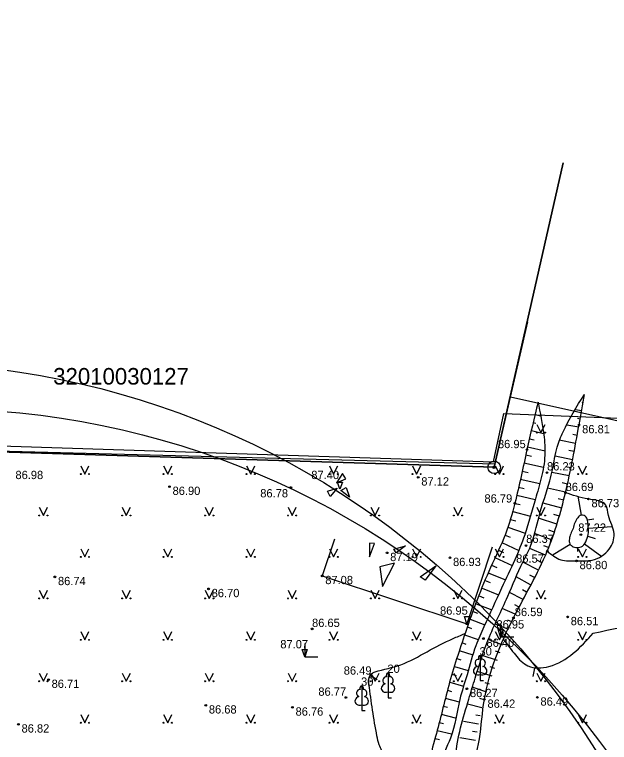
# Model space of a CAD drawing. Extents: x 576692 to 577659, y 273254 to 273799.
# Drawn here: x 577505.76 to 577541.63, y 273428.81 to 273472.72 of the extents above; entities that cross this region are included whole.
import ezdxf

# ---------------------------------------------------------------- set-up
doc = ezdxf.new("R2010")
doc.units = 0
for name, color, linetype in [('APGR_SARK_####_####_#', 7, 'Continuous'), ('BUVE_BDET_####_####_#', 7, 'Continuous'), ('BUVE_EKAS_BPAL_####_#', 7, 'Continuous'), ('BUVE_EKAS_RAKS_TKST_#', 7, 'Continuous'), ('CELI_TAKA_####_####_#', 7, 'Continuous'), ('ELEK_VADP_VSPR_####_#', 7, 'Continuous'), ('GAZE_ELEM_####_####_#', 7, 'Continuous'), ('GAZE_VADP_VSP2_TKST_#', 7, 'Continuous'), ('GEOD_SITP_####_TKST_#', 7, 'Continuous'), ('HIDT_REZV_####_TKST_#', 7, 'Continuous'), ('LKAN_ELEM_PAST_TKST_#', 7, 'Continuous'), ('RELJ_ELEM_####_####_#', 7, 'Continuous'), ('SAKK_IZVK_####_TKST_#', 7, 'Continuous'), ('SAKT_ELEM_####_####_#', 7, 'Continuous'), ('SILT_VADP_UDEN_####_#', 7, 'Continuous')]:
    doc.layers.add(name, color=color, linetype=linetype)

msp = doc.modelspace()

# ---------------------------------------------------------------- linework, layer by layer
at = {"layer": 'BUVE_BDET_####_####_#'}
msp.add_lwpolyline([(577489.994, 273451.581), (577488.479, 273446.815), (577534.733, 273445.612), (577536.715, 273454.18)], dxfattribs=at)
at = {"layer": 'BUVE_EKAS_RAKS_TKST_#'}
for radius in [0.375, 0.0702]:
    msp.add_circle((577534.68, 273445.41), radius, dxfattribs=at)
at = {"layer": 'CELI_TAKA_####_####_#'}
msp.add_lwpolyline([(577405.2, 273487.348), (577452.189, 273444.346), (577456.559, 273431.587), (577478.341, 273425.873), (577486.021, 273451.871), (577490.672, 273451.531), (577489.422, 273447.212), (577534.643, 273445.737), (577535.261, 273448.657), (577565.483, 273447.437), (577587.681, 273513.681), (577602.056, 273510.387), (577616.261, 273508.586), (577600.316, 273457.536), (577582.857, 273411.886)], dxfattribs=at)
at = {"layer": 'ELEK_VADP_VSPR_####_#'}
for centre in [(577498.474, 273401.727), (577500.973, 273398.95)]:
    msp.add_circle(centre, 50, dxfattribs=at)
at = {"layer": 'GAZE_ELEM_####_####_#'}
for p, q in [((577540.122, 273449.799), (577540.121, 273449.799)), ((577537.266, 273449.082), (577537.299, 273449.075)), ((577540.036, 273449.306), (577539.983, 273449.316)), ((577539.95, 273448.814), (577539.595, 273448.876)), ((577537.153, 273448.596), (577537.47, 273448.521)), ((577539.864, 273448.321), (577539.704, 273448.349)), ((577537.039, 273448.109), (577537.197, 273448.072)), ((577539.778, 273447.829), (577539.069, 273447.955)), ((577536.926, 273447.622), (577537.659, 273447.451)), ((577539.688, 273447.337), (577539.425, 273447.386)), ((577536.812, 273447.135), (577537.088, 273447.07)), ((577539.596, 273446.845), (577538.606, 273447.037)), ((577536.699, 273446.648), (577537.748, 273446.403)), ((577536.586, 273446.161), (577536.926, 273446.083)), ((577539.401, 273445.864), (577538.367, 273446.074)), ((577539.5, 273446.355), (577539.191, 273446.416)), ((577536.475, 273445.673), (577537.658, 273445.407)), ((577536.366, 273445.185), (577536.724, 273445.105)), ((577539.3, 273445.375), (577538.991, 273445.439)), ((577536.258, 273444.697), (577537.434, 273444.436)), ((577539.198, 273444.885), (577538.159, 273445.104)), ((577539.094, 273444.396), (577538.777, 273444.464)), ((577536.15, 273444.209), (577536.495, 273444.132)), ((577538.989, 273443.907), (577537.898, 273444.141)), ((577536.041, 273443.721), (577537.164, 273443.469)), ((577538.878, 273443.42), (577538.543, 273443.5)), ((577539.957, 273442.519), (577539.742, 273443.668)), ((577535.93, 273443.233), (577536.257, 273443.157)), ((577538.754, 273442.936), (577537.627, 273443.237)), ((577535.809, 273442.748), (577536.871, 273442.465)), ((577538.617, 273442.455), (577538.28, 273442.555)), ((577535.671, 273442.268), (577535.984, 273442.171)), ((577538.469, 273441.977), (577537.357, 273442.334)), ((577539.637, 273442.176), (577539.636, 273442.176)), ((577540.305, 273442.238), (577540.692, 273442.298)), ((577535.515, 273441.793), (577536.554, 273441.431)), ((577538.311, 273441.503), (577537.987, 273441.615)), ((577539.435, 273441.711), (577539.434, 273441.711)), ((577539.438, 273441.717), (577539.437, 273441.717)), ((577540.364, 273441.742), (577541.785, 273441.841)), ((577535.34, 273441.324), (577535.652, 273441.202)), ((577538.143, 273441.032), (577537.107, 273441.416)), ((577539.25, 273441.247), (577539.25, 273441.247)), ((577540.325, 273441.246), (577540.781, 273441.122)), ((577535.145, 273440.864), (577536.177, 273440.398)), ((577539.267, 273440.761), (577538.239, 273440.127)), ((577540.131, 273440.787), (577541.166, 273440.037)), ((577534.935, 273440.41), (577535.245, 273440.264)), ((577537.779, 273440.101), (577536.824, 273440.509)), ((577537.966, 273440.564), (577537.668, 273440.68)), ((577539.707, 273440.564), (577539.702, 273440.324)), ((577534.722, 273439.958), (577535.765, 273439.476)), ((577534.519, 273439.501), (577534.833, 273439.367)), ((577537.346, 273439.199), (577536.411, 273439.685)), ((577537.571, 273439.646), (577537.286, 273439.782)), ((577534.33, 273439.038), (577535.361, 273438.619)), ((577534.142, 273438.575), (577534.445, 273438.452)), ((577536.868, 273438.321), (577536.018, 273438.794)), ((577537.11, 273438.759), (577536.842, 273438.906)), ((577533.956, 273438.111), (577534.944, 273437.715)), ((577536.386, 273437.445), (577535.605, 273437.861)), ((577536.625, 273437.884), (577536.382, 273438.019)), ((577533.771, 273437.646), (577534.061, 273437.532)), ((577533.589, 273437.18), (577534.534, 273436.816)), ((577535.944, 273436.548), (577535.171, 273436.893)), ((577536.158, 273437), (577535.928, 273437.114)), ((577533.41, 273436.713), (577533.686, 273436.609)), ((577533.235, 273436.245), (577534.124, 273435.915)), ((577535.564, 273435.623), (577534.74, 273435.945)), ((577535.75, 273436.087), (577535.51, 273436.185)), ((577533.064, 273435.775), (577533.321, 273435.683)), ((577532.898, 273435.303), (577533.72, 273435.018)), ((577535.384, 273435.157), (577535.128, 273435.253)), ((577532.737, 273434.83), (577532.98, 273434.749)), ((577535.21, 273434.688), (577534.326, 273435.012)), ((577532.58, 273434.355), (577533.398, 273434.091)), ((577535.04, 273434.218), (577534.769, 273434.314)), ((577532.428, 273433.879), (577532.676, 273433.801)), ((577534.875, 273433.746), (577533.967, 273434.059)), ((577532.28, 273433.401), (577533.119, 273433.146)), ((577534.713, 273433.273), (577534.442, 273433.365)), ((577532.137, 273432.922), (577532.39, 273432.848)), ((577534.553, 273432.799), (577533.662, 273433.097)), ((577531.999, 273432.442), (577532.841, 273432.205)), ((577534.396, 273432.324), (577534.13, 273432.412)), ((577531.865, 273431.96), (577532.116, 273431.892)), ((577534.24, 273431.849), (577533.359, 273432.138)), ((577531.736, 273431.477), (577532.569, 273431.256)), ((577533.945, 273430.894), (577533.077, 273431.122)), ((577534.084, 273431.374), (577533.823, 273431.458)), ((577531.609, 273430.993), (577531.86, 273430.929)), ((577531.486, 273430.509), (577532.331, 273430.294)), ((577533.83, 273430.408), (577533.567, 273430.465)), ((577531.364, 273430.024), (577531.62, 273429.959)), ((577533.733, 273429.917), (577532.835, 273430.082)), ((577531.242, 273429.539), (577532.107, 273429.322)), ((577533.647, 273429.424), (577533.37, 273429.472)), ((577531.12, 273429.054), (577531.38, 273428.991)), ((577533.565, 273428.931), (577532.617, 273429.09))]:
    msp.add_line(p, q, dxfattribs=at)
for points in [[(577537.326, 273449.339), (577536.658, 273446.474), (577535.931, 273443.238), (577535.364, 273441.385), (577534.465, 273439.371), (577532.944, 273435.435), (577531.942, 273432.24), (577531.149, 273429.171), (577530.758, 273427.382), (577530.876, 273426.512), (577531.675, 273426.044), (577532.568, 273426.186), (577533.069, 273426.77), (577534.093, 273431.402), (577535.847, 273436.323), (577537.885, 273440.357), (577538.982, 273443.874), (577539.801, 273447.961), (577540.122, 273449.799)], [(577539.438, 273441.717), (577539.72, 273442.368), (577539.934, 273442.514), (577540.238, 273442.406), (577540.321, 273442.114), (577540.366, 273441.474), (577540.249, 273441.027), (577540.002, 273440.655), (577539.681, 273440.565), (577539.387, 273440.651), (577539.246, 273440.8), (577539.218, 273441.086), (577539.297, 273441.392), (577539.438, 273441.717)]]:
    msp.add_spline(points, degree=3, dxfattribs=at)
at = {"layer": 'GAZE_VADP_VSP2_TKST_#'}
for p, q in [((577525.048, 273441.082), (577524.311, 273438.859)), ((577534.571, 273440.598), (577533.035, 273435.966))]:
    msp.add_line(p, q, dxfattribs=at)
msp.add_lwpolyline([(577524.311, 273438.859), (577533.035, 273435.966)], dxfattribs=at)
at = {"layer": 'GEOD_SITP_####_TKST_#'}
for p, q in [((577537.024, 273432.794), (577537.134, 273433.282)), ((577527.62, 273432.588), (577527.196, 273432.852))]:
    msp.add_line(p, q, dxfattribs=at)
for points in [[(577540.657, 273435.399), (577547.232, 273436.717), (577548.707, 273436.929), (577549.451, 273436.997), (577550.195, 273437.058), (577551.342, 273437.14), (577552.492, 273437.187), (577553.642, 273437.197), (577554.79, 273437.166), (577557.121, 273436.928), (577559.435, 273436.499), (577560.014, 273436.356), (577560.584, 273436.19), (577561.154, 273436.02), (577561.73, 273435.867), (577562.569, 273435.68), (577562.99, 273435.632), (577563.407, 273435.65), (577564.402, 273435.876), (577565.387, 273436.195), (577566.074, 273436.438), (577566.754, 273436.694), (577567.435, 273436.941), (577568.128, 273437.155), (577570.358, 273437.659), (577571.591, 273437.897), (577572.828, 273438.112), (577574.066, 273438.324), (577575.303, 273438.553), (577576.303, 273438.929), (577577.235, 273439.944), (577579.212, 273442.116), (577579.654, 273442.441), (577579.714, 273442.479)], [(577530.72, 273427.096), (577529.353, 273427.501), (577528.63, 273427.838), (577528.271, 273428.016), (577528.092, 273428.114), (577527.915, 273428.311), (577527.747, 273428.672), (577527.616, 273429.205), (577527.134, 273432.314), (577527.12, 273432.619), (577527.336, 273432.998), (577527.497, 273433.064), (577529.051, 273433.498), (577530.636, 273434.284), (577532.203, 273435.076), (577532.909, 273435.375)], [(577535.312, 273434.949), (577535.962, 273434.09), (577536.308, 273433.707), (577536.717, 273433.428), (577537.988, 273433.396), (577540.657, 273435.399)]]:
    msp.add_spline(points, degree=3, dxfattribs=at)
at = {"layer": 'LKAN_ELEM_PAST_TKST_#'}
for p, q in [((577537.25, 273448), (577537.5, 273447.5)), ((577537.5, 273447.5), (577537.75, 273448)), ((577509.75, 273445.5), (577510, 273445)), ((577510, 273445), (577510.25, 273445.5)), ((577514.75, 273445.5), (577515, 273445)), ((577515, 273445), (577515.25, 273445.5)), ((577519.75, 273445.5), (577520, 273445)), ((577520, 273445), (577520.25, 273445.5)), ((577524.75, 273445.5), (577525, 273445)), ((577525, 273445), (577525.25, 273445.5)), ((577529.75, 273445.5), (577530, 273445)), ((577530, 273445), (577530.25, 273445.5)), ((577534.75, 273445.5), (577535, 273445)), ((577535, 273445), (577535.25, 273445.5)), ((577539.75, 273445.5), (577540, 273445)), ((577540, 273445), (577540.25, 273445.5)), ((577507.25, 273443), (577507.5, 273442.5)), ((577507.5, 273442.5), (577507.75, 273443)), ((577512.25, 273443), (577512.5, 273442.5)), ((577512.5, 273442.5), (577512.75, 273443)), ((577517.25, 273443), (577517.5, 273442.5)), ((577517.5, 273442.5), (577517.75, 273443)), ((577522.25, 273443), (577522.5, 273442.5)), ((577522.5, 273442.5), (577522.75, 273443)), ((577527.25, 273443), (577527.5, 273442.5)), ((577527.5, 273442.5), (577527.75, 273443)), ((577532.25, 273443), (577532.5, 273442.5)), ((577532.5, 273442.5), (577532.75, 273443)), ((577537.25, 273443), (577537.5, 273442.5)), ((577537.5, 273442.5), (577537.75, 273443)), ((577527.16, 273440.841), (577527.16, 273440.016)), ((577527.462, 273440.822), (577527.16, 273440.841)), ((577527.16, 273440.016), (577527.462, 273440.822)), ((577509.75, 273440.5), (577510, 273440)), ((577510, 273440), (577510.25, 273440.5)), ((577514.75, 273440.5), (577515, 273440)), ((577515, 273440), (577515.25, 273440.5)), ((577519.75, 273440.5), (577520, 273440)), ((577520, 273440), (577520.25, 273440.5)), ((577524.75, 273440.5), (577525, 273440)), ((577525, 273440), (577525.25, 273440.5)), ((577528.631, 273440.477), (577529.327, 273440.681)), ((577528.769, 273440.25), (577528.631, 273440.477)), ((577529.327, 273440.681), (577528.769, 273440.25)), ((577529.75, 273440.5), (577530, 273440)), ((577530, 273440), (577530.25, 273440.5)), ((577534.75, 273440.5), (577535, 273440)), ((577535, 273440), (577535.25, 273440.5)), ((577539.75, 273440.5), (577540, 273440)), ((577540, 273440), (577540.25, 273440.5)), ((577528.668, 273439.629), (577527.789, 273439.395)), ((577527.946, 273438.213), (577528.668, 273439.629)), ((577530.227, 273438.797), (577531.16, 273439.467)), ((577531.16, 273439.467), (577530.53, 273438.592)), ((577527.789, 273439.395), (577527.946, 273438.213)), ((577530.53, 273438.592), (577530.227, 273438.797)), ((577507.25, 273438), (577507.5, 273437.5)), ((577507.5, 273437.5), (577507.75, 273438)), ((577512.25, 273438), (577512.5, 273437.5)), ((577512.5, 273437.5), (577512.75, 273438)), ((577517.25, 273438), (577517.5, 273437.5)), ((577517.5, 273437.5), (577517.75, 273438)), ((577522.25, 273438), (577522.5, 273437.5)), ((577522.5, 273437.5), (577522.75, 273438)), ((577527.25, 273438), (577527.5, 273437.5)), ((577527.5, 273437.5), (577527.75, 273438)), ((577532.25, 273438), (577532.5, 273437.5)), ((577532.5, 273437.5), (577532.75, 273438)), ((577537.25, 273438), (577537.5, 273437.5)), ((577537.5, 273437.5), (577537.75, 273438)), ((577535.066, 273435.984), (577535.066, 273435.184)), ((577509.75, 273435.5), (577510, 273435)), ((577510, 273435), (577510.25, 273435.5)), ((577514.75, 273435.5), (577515, 273435)), ((577515, 273435), (577515.25, 273435.5)), ((577519.75, 273435.5), (577520, 273435)), ((577520, 273435), (577520.25, 273435.5)), ((577524.75, 273435.5), (577525, 273435)), ((577525, 273435), (577525.25, 273435.5)), ((577529.75, 273435.5), (577530, 273435)), ((577530, 273435), (577530.25, 273435.5)), ((577534.75, 273435.5), (577535, 273435)), ((577535, 273435), (577535.25, 273435.5)), ((577539.75, 273435.5), (577540, 273435)), ((577540, 273435), (577540.25, 273435.5)), ((577535.066, 273435.184), (577535.866, 273435.184)), ((577523.256, 273434.78), (577523.256, 273433.98)), ((577523.256, 273433.98), (577524.056, 273433.98)), ((577507.25, 273433), (577507.5, 273432.5)), ((577507.5, 273432.5), (577507.75, 273433)), ((577512.25, 273433), (577512.5, 273432.5)), ((577512.5, 273432.5), (577512.75, 273433)), ((577517.25, 273433), (577517.5, 273432.5)), ((577517.5, 273432.5), (577517.75, 273433)), ((577522.25, 273433), (577522.5, 273432.5)), ((577522.5, 273432.5), (577522.75, 273433)), ((577527.25, 273433), (577527.5, 273432.5)), ((577527.5, 273432.5), (577527.75, 273433)), ((577532.25, 273433), (577532.5, 273432.5)), ((577532.5, 273432.5), (577532.75, 273433)), ((577533.838, 273432.904), (577533.838, 273432.557)), ((577537.25, 273433), (577537.5, 273432.5)), ((577537.5, 273432.5), (577537.75, 273433)), ((577533.838, 273432.557), (577534.038, 273432.557)), ((577528.283, 273431.854), (577528.283, 273431.507)), ((577528.283, 273431.507), (577528.483, 273431.507)), ((577526.696, 273431.08), (577526.696, 273430.733)), ((577526.696, 273430.733), (577526.896, 273430.733)), ((577509.75, 273430.5), (577510, 273430)), ((577510, 273430), (577510.25, 273430.5)), ((577514.75, 273430.5), (577515, 273430)), ((577515, 273430), (577515.25, 273430.5)), ((577519.75, 273430.5), (577520, 273430)), ((577520, 273430), (577520.25, 273430.5)), ((577524.75, 273430.5), (577525, 273430)), ((577525, 273430), (577525.25, 273430.5)), ((577529.75, 273430.5), (577530, 273430)), ((577530, 273430), (577530.25, 273430.5)), ((577534.75, 273430.5), (577535, 273430)), ((577535, 273430), (577535.25, 273430.5)), ((577539.75, 273430.5), (577540, 273430)), ((577540, 273430), (577540.25, 273430.5))]:
    msp.add_line(p, q, dxfattribs=at)
for points in [[(577525.171, 273444.477), (577525.746, 273444.715), (577525.54, 273445.025)], [(577525.222, 273444.153), (577524.801, 273443.644), (577524.627, 273443.973)], [(577525.96, 273443.597), (577525.442, 273444.006), (577525.767, 273444.188)]]:
    msp.add_lwpolyline(points, close=True, dxfattribs=at)
for points in [[(577533.838, 273434.057), (577533.838, 273432.904)], [(577533.928, 273433.825), (577533.927, 273433.826)], [(577528.283, 273433.007), (577528.283, 273431.854)], [(577528.373, 273432.775), (577528.372, 273432.776)], [(577526.696, 273432.233), (577526.696, 273431.08)], [(577526.786, 273432.001), (577526.785, 273432.002)]]:
    msp.add_lwpolyline(points, dxfattribs=at)
for centre, radius in [((577537.25, 273447.5), 0.028), ((577537.75, 273447.5), 0.0263), ((577509.75, 273445), 0.028), ((577510.25, 273445), 0.0263), ((577514.75, 273445), 0.028), ((577515.25, 273445), 0.0263), ((577519.75, 273445), 0.028), ((577520.25, 273445), 0.0263), ((577524.75, 273445), 0.028), ((577525.25, 273445), 0.0263), ((577529.75, 273445), 0.028), ((577530.25, 273445), 0.0263), ((577534.75, 273445), 0.028), ((577535.25, 273445), 0.0263), ((577539.75, 273445), 0.028), ((577540.25, 273445), 0.0263), ((577507.25, 273442.5), 0.028), ((577507.75, 273442.5), 0.0263), ((577512.25, 273442.5), 0.028), ((577512.75, 273442.5), 0.0263), ((577517.25, 273442.5), 0.028), ((577517.75, 273442.5), 0.0263), ((577522.25, 273442.5), 0.028), ((577522.75, 273442.5), 0.0263), ((577527.25, 273442.5), 0.028), ((577527.75, 273442.5), 0.0263), ((577532.25, 273442.5), 0.028), ((577532.75, 273442.5), 0.0263), ((577537.25, 273442.5), 0.028), ((577537.75, 273442.5), 0.0263), ((577509.75, 273440), 0.028), ((577510.25, 273440), 0.0263), ((577514.75, 273440), 0.028), ((577515.25, 273440), 0.0263), ((577519.75, 273440), 0.028), ((577520.25, 273440), 0.0263), ((577524.75, 273440), 0.028), ((577525.25, 273440), 0.0263), ((577529.75, 273440), 0.028), ((577530.25, 273440), 0.0263), ((577534.75, 273440), 0.028), ((577535.25, 273440), 0.0263), ((577539.75, 273440), 0.028), ((577540.25, 273440), 0.0263), ((577507.25, 273437.5), 0.028), ((577507.75, 273437.5), 0.0263), ((577512.25, 273437.5), 0.028), ((577512.75, 273437.5), 0.0263), ((577517.25, 273437.5), 0.028), ((577517.75, 273437.5), 0.0263), ((577522.25, 273437.5), 0.028), ((577522.75, 273437.5), 0.0263), ((577527.25, 273437.5), 0.028), ((577527.75, 273437.5), 0.0263), ((577532.25, 273437.5), 0.028), ((577532.75, 273437.5), 0.0263), ((577537.25, 273437.5), 0.028), ((577537.75, 273437.5), 0.0263), ((577509.75, 273435), 0.028), ((577510.25, 273435), 0.0263), ((577514.75, 273435), 0.028), ((577515.25, 273435), 0.0263), ((577519.75, 273435), 0.028), ((577520.25, 273435), 0.0263), ((577524.75, 273435), 0.028), ((577525.25, 273435), 0.0263), ((577529.75, 273435), 0.028), ((577530.25, 273435), 0.0263), ((577534.75, 273435), 0.028), ((577535.25, 273435), 0.0263), ((577539.75, 273435), 0.028), ((577540.25, 273435), 0.0263), ((577507.25, 273432.5), 0.028), ((577507.75, 273432.5), 0.0263), ((577512.25, 273432.5), 0.028), ((577512.75, 273432.5), 0.0263), ((577517.25, 273432.5), 0.028), ((577517.75, 273432.5), 0.0263), ((577522.25, 273432.5), 0.028), ((577522.75, 273432.5), 0.0263), ((577527.25, 273432.5), 0.028), ((577527.75, 273432.5), 0.0263), ((577532.25, 273432.5), 0.028), ((577532.75, 273432.5), 0.0263), ((577537.25, 273432.5), 0.028), ((577537.75, 273432.5), 0.0263), ((577509.75, 273430), 0.028), ((577510.25, 273430), 0.0263), ((577514.75, 273430), 0.028), ((577515.25, 273430), 0.0263), ((577519.75, 273430), 0.028), ((577520.25, 273430), 0.0263), ((577524.75, 273430), 0.028), ((577525.25, 273430), 0.0263), ((577529.75, 273430), 0.028), ((577530.25, 273430), 0.0263), ((577534.75, 273430), 0.028), ((577535.25, 273430), 0.0263), ((577539.75, 273430), 0.028), ((577540.25, 273430), 0.0263)]:
    msp.add_circle(centre, radius, dxfattribs=at)
for centre, major_axis, ratio, start_param, end_param in [((577533.71, 273433.612), (-0.039, -0.212), 0.861323, 3.141593, 6.283185), ((577533.838, 273433.907), (0, -0.15), 0.707107, 3.14537, 5.287485), ((577533.838, 273433.907), (0, -0.15), 0.707107, 0.995701, 3.137816), ((577533.966, 273433.612), (0.039, -0.212), 0.861323, 0, 3.141593), ((577533.748, 273433.15), (0.307, 0.095), 0.814445, 1.570796, 4.752015), ((577533.928, 273433.15), (-0.307, 0.095), 0.814445, 1.531171, 4.712389), ((577528.283, 273432.857), (0, -0.15), 0.707107, 3.14537, 5.287485), ((577528.283, 273432.857), (0, -0.15), 0.707107, 0.995701, 3.137816), ((577528.155, 273432.562), (-0.039, -0.212), 0.861323, 3.141593, 6.283185), ((577528.411, 273432.562), (0.039, -0.212), 0.861323, 0, 3.141593), ((577526.568, 273431.788), (-0.039, -0.212), 0.861323, 3.141593, 6.283185), ((577526.696, 273432.083), (0, -0.15), 0.707107, 3.14537, 5.287485), ((577526.696, 273432.083), (0, -0.15), 0.707107, 0.995701, 3.137816), ((577526.824, 273431.788), (0.039, -0.212), 0.861323, 0, 3.141593), ((577528.193, 273432.1), (0.307, 0.095), 0.814445, 1.570796, 4.752015), ((577528.373, 273432.1), (-0.307, 0.095), 0.814445, 1.531171, 4.712389), ((577526.606, 273431.326), (0.307, 0.095), 0.814445, 1.570796, 4.752015), ((577526.786, 273431.326), (-0.307, 0.095), 0.814445, 1.531171, 4.712389)]:
    msp.add_ellipse(centre, major_axis=major_axis, ratio=ratio, start_param=start_param, end_param=end_param, dxfattribs=at)
at = {"layer": 'RELJ_ELEM_####_####_#'}
for points in [[(577525.235, 273444.52), (577525.535, 273444.52), (577525.385, 273444.087)], [(577532.885, 273436.399), (577533.185, 273436.399), (577533.035, 273435.966)], [(577534.916, 273435.617), (577535.216, 273435.617), (577535.066, 273435.184)], [(577523.106, 273434.413), (577523.406, 273434.413), (577523.256, 273433.98)]]:
    msp.add_lwpolyline(points, close=True, dxfattribs=at)
for centre in [(577539.801, 273447.961), (577536.658, 273446.474), (577537.871, 273445.089), (577530.102, 273444.808), (577515.104, 273444.241), (577522.425, 273444.185), (577538.982, 273443.874), (577540.364, 273443.499), (577535.931, 273443.238), (577539.91, 273441.349), (577536.599, 273440.687), (577528.226, 273440.249), (577537.885, 273440.357), (577532.017, 273439.951), (577539.645, 273439.763), (577508.194, 273438.799), (577524.311, 273438.859), (577517.461, 273438.074), (577535.847, 273436.323), (577539.113, 273436.384), (577533.035, 273435.966), (577523.703, 273435.661), (577534.035, 273435.077), (577527.317, 273432.789), (577507.809, 273432.6), (577533.037, 273432.046), (577525.739, 273431.522), (577537.287, 273431.532), (577517.292, 273431.054), (577534.093, 273431.402), (577522.52, 273430.928), (577505.997, 273429.906)]:
    msp.add_circle(centre, 0.05, dxfattribs=at)
at = {"layer": 'SAKK_IZVK_####_TKST_#'}
msp.add_lwpolyline([(577535.669, 273449.659), (577592.47, 273437.02)], dxfattribs=at)
at = {"layer": 'SAKT_ELEM_####_####_#'}
for points in [[(577537.326, 273449.339), (577537.673, 273447.372), (577537.738, 273446.133), (577537.521, 273444.764), (577537.173, 273443.504), (577536.522, 273441.33), (577535.924, 273439.82), (577535.132, 273438.125), (577534.067, 273435.789), (577533.578, 273434.648), (577533.046, 273432.898), (577532.612, 273431.41), (577532.047, 273429.073), (577531.591, 273427.465), (577531.688, 273427.172), (577531.906, 273426.965), (577532.166, 273427.161), (577532.362, 273427.943), (577533.155, 273431.431), (577533.535, 273432.692), (577534.328, 273435.017), (577535.501, 273437.625), (577536.413, 273439.69), (577536.88, 273440.657), (577537.391, 273442.45), (577538.031, 273444.601), (577538.194, 273445.253), (577538.488, 273446.633), (577538.835, 273447.546), (577540.122, 273449.799)], [(577537.885, 273440.357), (577538.701, 273439.828), (577539.645, 273439.763), (577540.594, 273439.815), (577541.624, 273440.477), (577541.916, 273441.393), (577541.573, 273442.511), (577541.42, 273443.121), (577540.364, 273443.499), (577538.982, 273443.874)]]:
    msp.add_spline(points, degree=3, dxfattribs=at)
at = {"layer": 'SILT_VADP_UDEN_####_#'}
for points in [[(577538.843, 273463.784), (577534.68, 273445.41), (577488.53, 273446.84), (577492.983, 273460.986)], [(577492.983, 273460.986), (577488.53, 273446.84), (577534.68, 273445.41), (577538.843, 273463.784)], [(577492.983, 273460.986), (577488.53, 273446.84), (577534.68, 273445.41), (577538.843, 273463.784)]]:
    msp.add_lwpolyline(points, dxfattribs=at)

# ---------------------------------------------------------------- texts
at = {"layer": 'APGR_SARK_####_####_#'}
for s, p in [(' 30', (577533.613, 273434.057)), (' 20', (577528.058, 273433.007)), (' 30', (577526.471, 273432.233))]:
    msp.add_text(s, height=0.5, dxfattribs=at).set_placement(p)
at = {"layer": 'BUVE_EKAS_BPAL_####_#'}
msp.add_text('32010030127', height=1, dxfattribs=at).set_placement((577508.092, 273450.398))
at = {"layer": 'HIDT_REZV_####_TKST_#'}
for s, p in [(' 86.81', (577539.801, 273447.461)), (' 86.95', (577534.725, 273446.563)), (' 86.23', (577537.683, 273445.219)), (' 86.98', (577505.629, 273444.697)), (' 87.40', (577523.47, 273444.698)), (' 87.12', (577530.102, 273444.308)), (' 86.90', (577515.104, 273443.741)), (' 86.69', (577538.808, 273443.976)), (' 86.78', (577520.392, 273443.593)), (' 86.79', (577533.911, 273443.281)), (' 86.73', (577540.364, 273442.999)), (' 87.22', (577539.568, 273441.52)), (' 86.37', (577536.425, 273440.847)), (' 87.19', (577528.226, 273439.749)), (' 86.93', (577532.017, 273439.451)), (' 86.57', (577535.821, 273439.652)), (' 86.80', (577539.645, 273439.263)), (' 86.74', (577508.194, 273438.299)), (' 87.08', (577524.311, 273438.359)), (' 86.70', (577517.461, 273437.574)), (' 86.95', (577531.232, 273436.516)), (' 86.59', (577535.738, 273436.432)), (' 86.51', (577539.113, 273435.884)), (' 86.65', (577523.514, 273435.776)), (' 86.95', (577534.632, 273435.684)), (' 86.40', (577534.035, 273434.577)), (' 87.07', (577521.601, 273434.489)), (' 86.49', (577525.426, 273432.901)), (' 86.71', (577507.809, 273432.1)), (' 86.77', (577523.895, 273431.627)), (' 86.27', (577533.037, 273431.546)), (' 86.49', (577537.287, 273431.032)), (' 86.68', (577517.292, 273430.554)), (' 86.42', (577534.093, 273430.902)), (' 86.76', (577522.52, 273430.428)), (' 86.82', (577505.997, 273429.406))]:
    msp.add_text(s, height=0.5, dxfattribs=at).set_placement(p)

doc.saveas('drawing.dxf')
